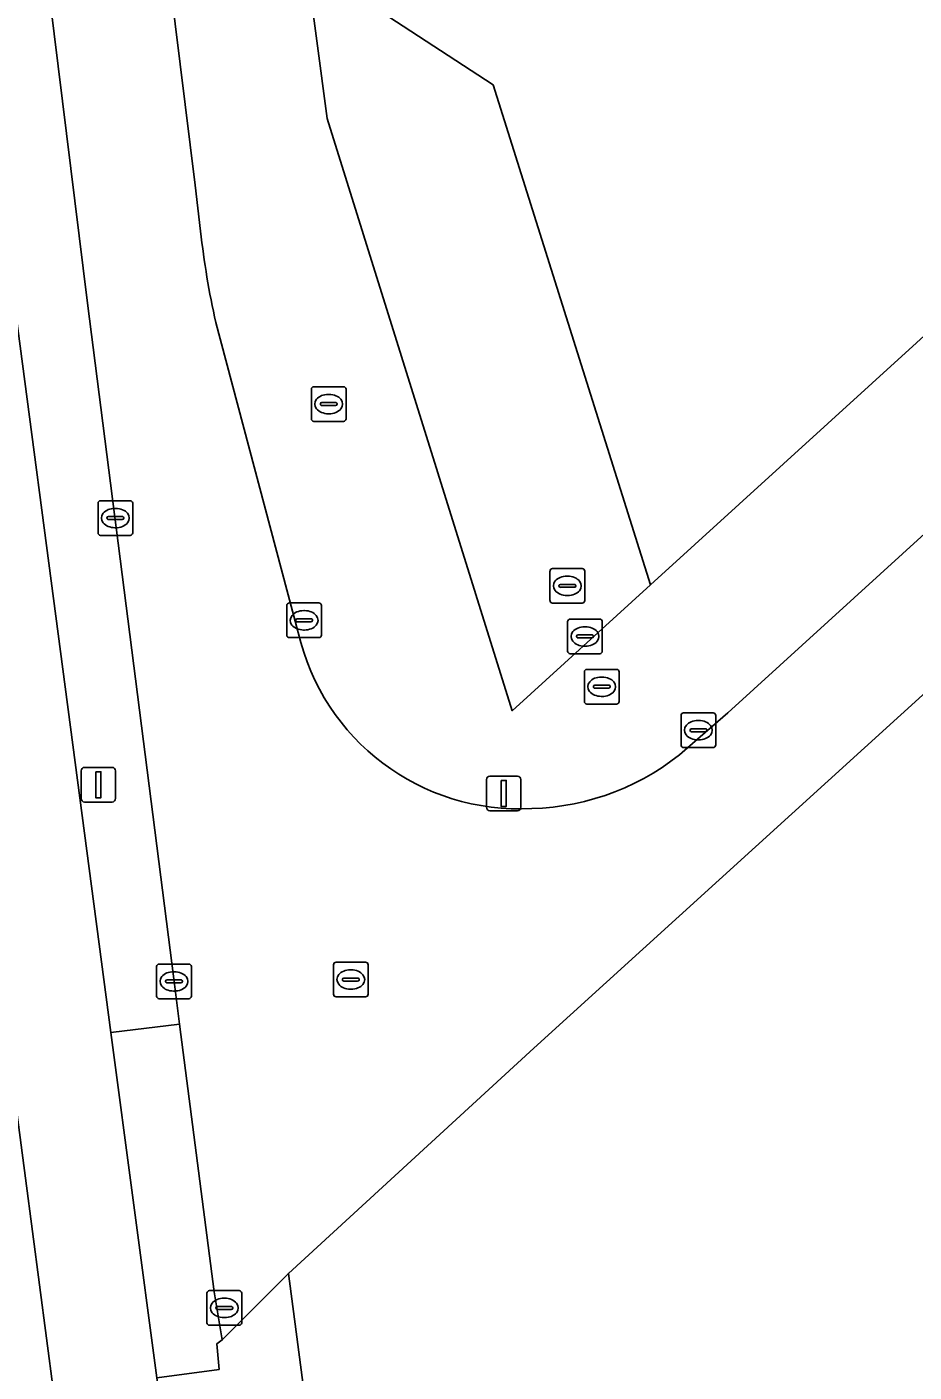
# Model space of a CAD drawing. Extents: x 161084 to 161928, y 385354 to 386522.
# Drawn here: x 161130.79 to 161156.38, y 386310.08 to 386348.91 of the extents above; entities that cross this region are included whole.
import ezdxf

# ---------------------------------------------------------------- set-up
doc = ezdxf.new("R2010")
doc.units = 0
for name, color, linetype in [('IMGEO_Berm_groen', 7, 'Continuous'), ('IMGEO_Berm_halfverhard', 7, 'Continuous'), ('IMGEO_Fietspad_gesloten', 7, 'Continuous'), ('IMGEO_Groenvoorziening', 7, 'Continuous'), ('IMGEO_Kolk', 7, 'Continuous'), ('IMGEO_Lichtmast', 7, 'Continuous'), ('IMGEO_Pand', 7, 'Continuous'), ('IMGEO_Pand_overbouw', 7, 'Continuous'), ('IMGEO_Rijbaan_lokaal_open', 7, 'Continuous'), ('IMGEO_Rioolput', 7, 'Continuous'), ('IMGEO_Voetpad_open', 7, 'Continuous')]:
    doc.layers.add(name, color=color, linetype=linetype)

msp = doc.modelspace()

# ---------------------------------------------------------------- linework, layer by layer
at = {"layer": 'IMGEO_Berm_groen'}
msp.add_lwpolyline([(161119.403, 386432.293), (161123.705, 386399.75), (161125.848, 386383.298), (161126.343, 386377.415), (161126.838, 386369.756), (161127.306, 386364.878), (161128.999, 386351.716), (161133.208, 386319.879), (161135.192, 386320.122), (161135.031, 386321.357), (161132.533, 386340.936), (161131.448, 386349.726)], dxfattribs=at)
at = {"layer": 'IMGEO_Berm_halfverhard'}
for points in [[(161135.192, 386320.122), (161133.208, 386319.879), (161134.536, 386309.914), (161136.33, 386310.159), (161136.269, 386310.899), (161136.424, 386311.01), (161136.192, 386312.398)], [(161130.244, 386319.488), (161125.434, 386318.836), (161125.928, 386315.122), (161126.625, 386309.881), (161126.758, 386308.896), (161131.56, 386309.52), (161130.746, 386315.681)]]:
    msp.add_lwpolyline(points, close=True, dxfattribs=at)
at = {"layer": 'IMGEO_Fietspad_gesloten'}
msp.add_lwpolyline([(161116.541, 386431.094), (161116.997, 386427.466), (161120.645, 386399.915), (161122.883, 386382.795), (161123.185, 386379.592), (161123.435, 386376.272), (161123.805, 386370.259), (161124.084, 386367.159), (161124.802, 386360.782), (161126.026, 386351.491), (161130.244, 386319.488), (161130.746, 386315.681), (161131.56, 386309.52), (161132.652, 386301.264), (161135.62, 386301.6), (161134.536, 386309.914), (161133.208, 386319.879), (161128.999, 386351.716), (161127.306, 386364.878), (161126.838, 386369.756), (161126.343, 386377.415), (161125.848, 386383.298), (161123.705, 386399.75), (161119.403, 386432.293)], dxfattribs=at)
at = {"layer": 'IMGEO_Groenvoorziening'}
msp.add_lwpolyline([(161194.008, 386363.588), (161174.027, 386345.43), (161145.413, 386319.427), (161138.33, 386312.926), (161140.536, 386296.162), (161184.194, 386298.386), (161184.421, 386294.81), (161186.536, 386294.669), (161186.264, 386300.187), (161189.334, 386300.339), (161192.199, 386300.481), (161195.063, 386300.624), (161197.928, 386300.766), (161200.793, 386300.908), (161203.658, 386301.05), (161206.523, 386301.193), (161209.387, 386301.335), (161212.252, 386301.477), (161215.04, 386301.616), (161219.328, 386301.899), (161219.073, 386306.93), (161218.794, 386312.431)], dxfattribs=at)
at = {"layer": 'IMGEO_Kolk'}
for p, q in [((161138.993, 386337.593), (161138.993, 386338.445)), ((161139.068, 386338.519), (161139.92, 386338.519)), ((161139.481, 386338.299), (161139.506, 386338.299)), ((161139.994, 386338.445), (161139.994, 386337.593)), ((161139.252, 386338.013), (161139.252, 386338.025)), ((161139.69, 386337.976), (161139.292, 386337.976)), ((161139.295, 386338.062), (161139.693, 386338.062)), ((161139.736, 386338.025), (161139.736, 386338.013)), ((161139.92, 386337.519), (161139.068, 386337.519)), ((161139.504, 386337.739), (161139.479, 386337.739)), ((161132.839, 386334.303), (161132.839, 386335.155)), ((161132.914, 386335.229), (161133.766, 386335.229)), ((161133.84, 386335.155), (161133.84, 386334.303)), ((161133.098, 386334.723), (161133.098, 386334.735)), ((161133.141, 386334.772), (161133.539, 386334.772)), ((161133.327, 386335.009), (161133.352, 386335.009)), ((161133.582, 386334.735), (161133.582, 386334.723)), ((161133.536, 386334.686), (161133.138, 386334.686)), ((161133.35, 386334.449), (161133.325, 386334.449)), ((161133.766, 386334.229), (161132.914, 386334.229)), ((161149.656, 386328.18), (161149.656, 386329.032)), ((161149.731, 386329.106), (161150.583, 386329.106)), ((161150.144, 386328.886), (161150.169, 386328.886)), ((161150.657, 386329.032), (161150.657, 386328.18)), ((161149.915, 386328.6), (161149.915, 386328.612)), ((161150.353, 386328.563), (161149.955, 386328.563)), ((161149.958, 386328.649), (161150.356, 386328.649)), ((161150.399, 386328.612), (161150.399, 386328.6)), ((161150.583, 386328.106), (161149.731, 386328.106)), ((161150.167, 386328.326), (161150.142, 386328.326)), ((161134.53, 386320.931), (161134.53, 386321.783)), ((161134.605, 386321.857), (161135.457, 386321.857)), ((161135.018, 386321.637), (161135.043, 386321.637)), ((161135.531, 386321.783), (161135.531, 386320.931)), ((161134.789, 386321.351), (161134.789, 386321.363)), ((161135.227, 386321.314), (161134.829, 386321.314)), ((161134.832, 386321.4), (161135.23, 386321.4)), ((161135.273, 386321.363), (161135.273, 386321.351)), ((161135.457, 386320.857), (161134.605, 386320.857)), ((161135.041, 386321.077), (161135.016, 386321.077)), ((161135.982, 386311.506), (161135.982, 386312.358)), ((161136.057, 386312.432), (161136.909, 386312.432)), ((161136.47, 386312.212), (161136.495, 386312.212)), ((161136.983, 386312.358), (161136.983, 386311.506)), ((161136.241, 386311.926), (161136.241, 386311.938)), ((161136.679, 386311.889), (161136.281, 386311.889)), ((161136.284, 386311.975), (161136.682, 386311.975)), ((161136.725, 386311.938), (161136.725, 386311.926)), ((161136.909, 386311.432), (161136.057, 386311.432)), ((161136.493, 386311.652), (161136.468, 386311.652))]:
    msp.add_line(p, q, dxfattribs=at)
for points in [[(161138.993, 386337.593), (161138.993, 386338.445)], [(161139.068, 386338.519), (161139.92, 386338.519)], [(161139.994, 386338.445), (161139.994, 386337.593)], [(161139.92, 386337.519), (161139.068, 386337.519)], [(161132.839, 386334.303), (161132.839, 386335.155)], [(161132.914, 386335.229), (161133.766, 386335.229)], [(161133.84, 386335.155), (161133.84, 386334.303)], [(161133.766, 386334.229), (161132.914, 386334.229)], [(161149.656, 386328.18), (161149.656, 386329.032)], [(161149.731, 386329.106), (161150.583, 386329.106)], [(161150.657, 386329.032), (161150.657, 386328.18)], [(161150.583, 386328.106), (161149.731, 386328.106)], [(161134.53, 386320.931), (161134.53, 386321.783)], [(161134.605, 386321.857), (161135.457, 386321.857)], [(161135.531, 386321.783), (161135.531, 386320.931)], [(161135.457, 386320.857), (161134.605, 386320.857)], [(161135.982, 386311.506), (161135.982, 386312.358)], [(161136.057, 386312.432), (161136.909, 386312.432)], [(161136.983, 386312.358), (161136.983, 386311.506)], [(161136.909, 386311.432), (161136.057, 386311.432)]]:
    msp.add_lwpolyline(points, dxfattribs=at)
for centre, radius, start, end in [((161139.07, 386338.443), 0.0765, 91.552, 178.448), ((161139.07, 386338.443), 0.0765, 91.552, 178.448), ((161139.918, 386338.443), 0.0765, 1.552, 88.448), ((161139.918, 386338.443), 0.0765, 1.552, 88.448), ((161139.292, 386338.022), 0.0403, 85.8775, 175.7526), ((161139.289, 386338.012), 0.0366, 178.938, 274.7102), ((161139.693, 386338.019), 0.043, 264.8664, 352.4533), ((161139.697, 386338.024), 0.0386, 1.7309, 96.639), ((161139.07, 386337.595), 0.0765, 181.552, 268.448), ((161139.07, 386337.595), 0.0765, 181.552, 268.448), ((161139.918, 386337.595), 0.0765, 271.552, 358.448), ((161139.918, 386337.595), 0.0765, 271.552, 358.448), ((161132.916, 386335.153), 0.0765, 91.552, 178.448), ((161132.916, 386335.153), 0.0765, 91.552, 178.448), ((161133.764, 386335.153), 0.0765, 1.552, 88.448), ((161133.764, 386335.153), 0.0765, 1.552, 88.448), ((161133.138, 386334.732), 0.0403, 85.8775, 175.7526), ((161133.135, 386334.722), 0.0366, 178.938, 274.7102), ((161133.539, 386334.729), 0.043, 264.8664, 352.4533), ((161133.543, 386334.734), 0.0386, 1.7309, 96.639), ((161132.916, 386334.305), 0.0765, 181.552, 268.448), ((161132.916, 386334.305), 0.0765, 181.552, 268.448), ((161133.764, 386334.305), 0.0765, 271.552, 358.448), ((161133.764, 386334.305), 0.0765, 271.552, 358.448), ((161149.733, 386329.03), 0.0765, 91.552, 178.448), ((161149.733, 386329.03), 0.0765, 91.552, 178.448), ((161150.581, 386329.03), 0.0765, 1.552, 88.448), ((161150.581, 386329.03), 0.0765, 1.552, 88.448), ((161149.955, 386328.609), 0.0403, 85.8775, 175.7526), ((161149.952, 386328.599), 0.0366, 178.938, 274.7102), ((161150.356, 386328.606), 0.043, 264.8664, 352.4533), ((161150.36, 386328.611), 0.0386, 1.7309, 96.639), ((161149.733, 386328.182), 0.0765, 181.552, 268.448), ((161149.733, 386328.182), 0.0765, 181.552, 268.448), ((161150.581, 386328.182), 0.0765, 271.552, 358.448), ((161150.581, 386328.182), 0.0765, 271.552, 358.448), ((161134.607, 386321.781), 0.0765, 91.552, 178.448), ((161134.607, 386321.781), 0.0765, 91.552, 178.448), ((161135.455, 386321.781), 0.0765, 1.552, 88.448), ((161135.455, 386321.781), 0.0765, 1.552, 88.448), ((161134.829, 386321.36), 0.0403, 85.8775, 175.7526), ((161134.826, 386321.35), 0.0366, 178.938, 274.7102), ((161135.23, 386321.357), 0.043, 264.8664, 352.4533), ((161135.234, 386321.362), 0.0386, 1.7309, 96.639), ((161134.607, 386320.933), 0.0765, 181.552, 268.448), ((161134.607, 386320.933), 0.0765, 181.552, 268.448), ((161135.455, 386320.933), 0.0765, 271.552, 358.448), ((161135.455, 386320.933), 0.0765, 271.552, 358.448), ((161136.059, 386312.356), 0.0765, 91.552, 178.448), ((161136.059, 386312.356), 0.0765, 91.552, 178.448), ((161136.907, 386312.356), 0.0765, 1.552, 88.448), ((161136.907, 386312.356), 0.0765, 1.552, 88.448), ((161136.281, 386311.935), 0.0403, 85.8775, 175.7526), ((161136.278, 386311.925), 0.0366, 178.938, 274.7102), ((161136.682, 386311.932), 0.043, 264.8664, 352.4533), ((161136.686, 386311.937), 0.0386, 1.7309, 96.639), ((161136.059, 386311.508), 0.0765, 181.552, 268.448), ((161136.059, 386311.508), 0.0765, 181.552, 268.448), ((161136.907, 386311.508), 0.0765, 271.552, 358.448), ((161136.907, 386311.508), 0.0765, 271.552, 358.448)]:
    msp.add_arc(centre, radius, start, end, dxfattribs=at)
for centre, major_axis, ratio, start_param, end_param in [((161139.48, 386338.019), (-0.387, 0.002), 0.722429, 4.712389, 7.853982), ((161139.505, 386338.019), (-0.39, 0.002), 0.717154, 1.570796, 4.712389), ((161133.326, 386334.729), (-0.387, 0.002), 0.722429, 4.712389, 7.853982), ((161133.351, 386334.729), (-0.39, 0.002), 0.717154, 1.570796, 4.712389), ((161150.143, 386328.606), (-0.387, 0.002), 0.722429, 4.712389, 7.853982), ((161150.168, 386328.606), (-0.39, 0.002), 0.717154, 1.570796, 4.712389), ((161135.017, 386321.357), (-0.387, 0.002), 0.722429, 4.712389, 7.853982), ((161135.042, 386321.357), (-0.39, 0.002), 0.717154, 1.570796, 4.712389), ((161136.469, 386311.932), (-0.387, 0.002), 0.722429, 4.712389, 7.853982), ((161136.494, 386311.932), (-0.39, 0.002), 0.717154, 1.570796, 4.712389)]:
    msp.add_ellipse(centre, major_axis=major_axis, ratio=ratio, start_param=start_param, end_param=end_param, dxfattribs=at)
at = {"layer": 'IMGEO_Lichtmast'}
for p, q in [((161132.354, 386326.634), (161132.354, 386327.434)), ((161132.354, 386327.434), (161132.354, 386326.634)), ((161132.454, 386327.534), (161133.244, 386327.534)), ((161133.244, 386327.534), (161132.454, 386327.534)), ((161133.344, 386327.434), (161133.344, 386326.634)), ((161133.344, 386326.634), (161133.344, 386327.434)), ((161144.044, 386326.382), (161144.044, 386327.182)), ((161144.044, 386327.182), (161144.044, 386326.382)), ((161144.144, 386327.282), (161144.934, 386327.282)), ((161144.934, 386327.282), (161144.144, 386327.282)), ((161145.034, 386327.182), (161145.034, 386326.382)), ((161145.034, 386326.382), (161145.034, 386327.182)), ((161133.244, 386326.534), (161132.454, 386326.534)), ((161132.454, 386326.534), (161133.244, 386326.534)), ((161144.934, 386326.282), (161144.144, 386326.282)), ((161144.144, 386326.282), (161144.934, 386326.282))]:
    msp.add_line(p, q, dxfattribs=at)
for points in [[(161132.774, 386327.409), (161132.924, 386327.409), (161132.924, 386326.659), (161132.774, 386326.659), (161132.774, 386327.409)], [(161144.464, 386327.157), (161144.614, 386327.157), (161144.614, 386326.407), (161144.464, 386326.407), (161144.464, 386327.157)]]:
    msp.add_lwpolyline(points, dxfattribs=at)
for centre, start, end in [((161132.454, 386327.434), 90, 180), ((161132.454, 386327.434), 90, 180), ((161133.244, 386327.434), 0, 90), ((161133.244, 386327.434), 360, 90), ((161144.144, 386327.182), 90, 180), ((161144.144, 386327.182), 90, 180), ((161144.934, 386327.182), 0, 90), ((161144.934, 386327.182), 360, 90), ((161132.454, 386326.634), 180, 270), ((161132.454, 386326.634), 180, 270), ((161133.244, 386326.634), 270, 0), ((161133.244, 386326.634), 270, 0), ((161144.144, 386326.382), 180, 270), ((161144.144, 386326.382), 180, 270), ((161144.934, 386326.382), 270, 0), ((161144.934, 386326.382), 270, 0)]:
    msp.add_arc(centre, 0.1, start, end, dxfattribs=at)
at = {"layer": 'IMGEO_Pand'}
msp.add_lwpolyline([(161203.973, 386383.062), (161198.703, 386388.853), (161192.87, 386395.291), (161192.77, 386395.186), (161182.315, 386385.687), (161180.907, 386384.401), (161181.101, 386384.176), (161157.344, 386362.583), (161156.764, 386363.185), (161154.765, 386365.391), (161151.55, 386391.734), (161135.997, 386377.572), (161135.492, 386377.106), (161138.85, 386350.754), (161144.233, 386347.229), (161148.771, 386332.801)], close=True, dxfattribs=at)
at = {"layer": 'IMGEO_Pand_overbouw'}
msp.add_lwpolyline([(161144.233, 386347.229), (161138.85, 386350.754), (161139.45, 386346.263), (161144.789, 386329.17), (161148.771, 386332.801)], close=True, dxfattribs=at)
at = {"layer": 'IMGEO_Rijbaan_lokaal_open'}
for points in [[(161205.421, 386378.679), (161203.199, 386376.66), (161151.004, 386329.103), (161149.845, 386328.097)], [(161135.798, 386343.009), (161135.646, 386344.335), (161134.921, 386350.17), (161133.481, 386349.985), (161131.448, 386349.726), (161132.533, 386340.936), (161135.031, 386321.357), (161135.192, 386320.122), (161136.192, 386312.398), (161136.424, 386311.01), (161138.33, 386312.926), (161145.413, 386319.427), (161174.027, 386345.43), (161194.008, 386363.588)], [(161138.616, 386331.428), (161136.237, 386340.374)]]:
    msp.add_lwpolyline(points, dxfattribs=at)
for centre, radius, start, end in [((161159.978, 386345.683), 24.327, 186.3115, 192.6061), ((161144.99, 386332.872), 6.536, 192.7635, 273.1544), ((161145.168, 386333.457), 7.114, 271.4635, 311.1027)]:
    msp.add_arc(centre, radius, start, end, dxfattribs=at)
at = {"layer": 'IMGEO_Rioolput'}
for p, q in [((161145.876, 386332.347), (161145.876, 386333.199)), ((161145.951, 386333.273), (161146.803, 386333.273)), ((161146.877, 386333.199), (161146.877, 386332.347)), ((161146.135, 386332.767), (161146.135, 386332.779)), ((161146.178, 386332.816), (161146.576, 386332.816)), ((161146.364, 386333.053), (161146.389, 386333.053)), ((161146.619, 386332.779), (161146.619, 386332.767)), ((161146.573, 386332.73), (161146.175, 386332.73)), ((161146.387, 386332.493), (161146.362, 386332.493)), ((161138.283, 386331.352), (161138.283, 386332.204)), ((161138.358, 386332.278), (161139.21, 386332.278)), ((161138.771, 386332.058), (161138.796, 386332.058)), ((161139.284, 386332.204), (161139.284, 386331.352)), ((161146.803, 386332.273), (161145.951, 386332.273)), ((161138.542, 386331.772), (161138.542, 386331.784)), ((161138.98, 386331.735), (161138.582, 386331.735)), ((161138.585, 386331.821), (161138.983, 386331.821)), ((161139.026, 386331.784), (161139.026, 386331.772)), ((161146.384, 386330.887), (161146.384, 386331.739)), ((161146.459, 386331.813), (161147.311, 386331.813)), ((161146.872, 386331.593), (161146.897, 386331.593)), ((161147.385, 386331.739), (161147.385, 386330.887)), ((161139.21, 386331.278), (161138.358, 386331.278)), ((161138.794, 386331.498), (161138.769, 386331.498)), ((161146.643, 386331.307), (161146.643, 386331.319)), ((161147.081, 386331.27), (161146.683, 386331.27)), ((161146.686, 386331.356), (161147.084, 386331.356)), ((161147.127, 386331.319), (161147.127, 386331.307)), ((161147.311, 386330.813), (161146.459, 386330.813)), ((161146.895, 386331.033), (161146.87, 386331.033)), ((161146.868, 386329.435), (161146.868, 386330.287)), ((161146.943, 386330.361), (161147.795, 386330.361)), ((161147.356, 386330.141), (161147.381, 386330.141)), ((161147.869, 386330.287), (161147.869, 386329.435)), ((161147.127, 386329.855), (161147.127, 386329.867)), ((161147.565, 386329.818), (161147.167, 386329.818)), ((161147.17, 386329.904), (161147.568, 386329.904)), ((161147.611, 386329.867), (161147.611, 386329.855)), ((161147.795, 386329.361), (161146.943, 386329.361)), ((161147.379, 386329.581), (161147.354, 386329.581)), ((161139.706, 386321.91), (161140.558, 386321.91)), ((161139.631, 386320.984), (161139.631, 386321.836)), ((161140.119, 386321.69), (161140.144, 386321.69)), ((161140.632, 386321.836), (161140.632, 386320.984)), ((161139.89, 386321.404), (161139.89, 386321.416)), ((161140.328, 386321.367), (161139.93, 386321.367)), ((161139.933, 386321.453), (161140.331, 386321.453)), ((161140.142, 386321.13), (161140.117, 386321.13)), ((161140.374, 386321.416), (161140.374, 386321.404)), ((161140.558, 386320.91), (161139.706, 386320.91))]:
    msp.add_line(p, q, dxfattribs=at)
for points in [[(161145.876, 386332.347), (161145.876, 386333.199)], [(161145.951, 386333.273), (161146.803, 386333.273)], [(161146.877, 386333.199), (161146.877, 386332.347)], [(161138.283, 386331.352), (161138.283, 386332.204)], [(161138.358, 386332.278), (161139.21, 386332.278)], [(161139.284, 386332.204), (161139.284, 386331.352)], [(161146.803, 386332.273), (161145.951, 386332.273)], [(161146.384, 386330.887), (161146.384, 386331.739)], [(161146.459, 386331.813), (161147.311, 386331.813)], [(161147.385, 386331.739), (161147.385, 386330.887)], [(161139.21, 386331.278), (161138.358, 386331.278)], [(161147.311, 386330.813), (161146.459, 386330.813)], [(161146.868, 386329.435), (161146.868, 386330.287)], [(161146.943, 386330.361), (161147.795, 386330.361)], [(161147.869, 386330.287), (161147.869, 386329.435)], [(161147.795, 386329.361), (161146.943, 386329.361)], [(161139.706, 386321.91), (161140.558, 386321.91)], [(161139.631, 386320.984), (161139.631, 386321.836)], [(161140.632, 386321.836), (161140.632, 386320.984)], [(161140.558, 386320.91), (161139.706, 386320.91)]]:
    msp.add_lwpolyline(points, dxfattribs=at)
for centre, radius, start, end in [((161145.953, 386333.197), 0.0765, 91.552, 178.448), ((161145.953, 386333.197), 0.0765, 91.552, 178.448), ((161146.801, 386333.197), 0.0765, 1.552, 88.448), ((161146.801, 386333.197), 0.0765, 1.552, 88.448), ((161146.175, 386332.776), 0.0403, 85.8775, 175.7526), ((161146.172, 386332.766), 0.0366, 178.938, 274.7102), ((161146.576, 386332.773), 0.043, 264.8664, 352.4533), ((161146.58, 386332.778), 0.0386, 1.7309, 96.639), ((161138.36, 386332.202), 0.0765, 91.552, 178.448), ((161138.36, 386332.202), 0.0765, 91.552, 178.448), ((161139.208, 386332.202), 0.0765, 1.552, 88.448), ((161139.208, 386332.202), 0.0765, 1.552, 88.448), ((161145.953, 386332.349), 0.0765, 181.552, 268.448), ((161145.953, 386332.349), 0.0765, 181.552, 268.448), ((161146.801, 386332.349), 0.0765, 271.552, 358.448), ((161146.801, 386332.349), 0.0765, 271.552, 358.448), ((161138.582, 386331.781), 0.0403, 85.8775, 175.7526), ((161138.579, 386331.771), 0.0366, 178.938, 274.7102), ((161138.983, 386331.778), 0.043, 264.8664, 352.4533), ((161138.987, 386331.783), 0.0386, 1.7309, 96.639), ((161146.461, 386331.737), 0.0765, 91.552, 178.448), ((161146.461, 386331.737), 0.0765, 91.552, 178.448), ((161147.309, 386331.737), 0.0765, 1.552, 88.448), ((161147.309, 386331.737), 0.0765, 1.552, 88.448), ((161138.36, 386331.354), 0.0765, 181.552, 268.448), ((161138.36, 386331.354), 0.0765, 181.552, 268.448), ((161139.208, 386331.354), 0.0765, 271.552, 358.448), ((161139.208, 386331.354), 0.0765, 271.552, 358.448), ((161146.683, 386331.316), 0.0403, 85.8775, 175.7526), ((161146.68, 386331.306), 0.0366, 178.938, 274.7102), ((161147.084, 386331.313), 0.043, 264.8664, 352.4533), ((161147.088, 386331.318), 0.0386, 1.7309, 96.639), ((161146.461, 386330.889), 0.0765, 181.552, 268.448), ((161146.461, 386330.889), 0.0765, 181.552, 268.448), ((161147.309, 386330.889), 0.0765, 271.552, 358.448), ((161147.309, 386330.889), 0.0765, 271.552, 358.448), ((161146.945, 386330.285), 0.0765, 91.552, 178.448), ((161146.945, 386330.285), 0.0765, 91.552, 178.448), ((161147.793, 386330.285), 0.0765, 1.552, 88.448), ((161147.793, 386330.285), 0.0765, 1.552, 88.448), ((161147.167, 386329.864), 0.0403, 85.8775, 175.7526), ((161147.164, 386329.854), 0.0366, 178.938, 274.7102), ((161147.568, 386329.861), 0.043, 264.8664, 352.4533), ((161147.572, 386329.866), 0.0386, 1.7309, 96.639), ((161146.945, 386329.437), 0.0765, 181.552, 268.448), ((161146.945, 386329.437), 0.0765, 181.552, 268.448), ((161147.793, 386329.437), 0.0765, 271.552, 358.448), ((161147.793, 386329.437), 0.0765, 271.552, 358.448), ((161139.708, 386321.834), 0.0765, 91.552, 178.448), ((161139.708, 386321.834), 0.0765, 91.552, 178.448), ((161140.556, 386321.834), 0.0765, 1.552, 88.448), ((161140.556, 386321.834), 0.0765, 1.552, 88.448), ((161139.93, 386321.413), 0.0403, 85.8775, 175.7526), ((161139.927, 386321.403), 0.0366, 178.938, 274.7102), ((161140.331, 386321.41), 0.043, 264.8664, 352.4533), ((161140.335, 386321.415), 0.0386, 1.7309, 96.639), ((161139.708, 386320.986), 0.0765, 181.552, 268.448), ((161139.708, 386320.986), 0.0765, 181.552, 268.448), ((161140.556, 386320.986), 0.0765, 271.552, 358.448), ((161140.556, 386320.986), 0.0765, 271.552, 358.448)]:
    msp.add_arc(centre, radius, start, end, dxfattribs=at)
for centre, major_axis, ratio, start_param, end_param in [((161146.363, 386332.773), (-0.387, 0.002), 0.722429, 4.712389, 7.853982), ((161146.388, 386332.773), (-0.39, 0.002), 0.717154, 1.570796, 4.712389), ((161138.77, 386331.778), (-0.387, 0.002), 0.722429, 4.712389, 7.853982), ((161138.795, 386331.778), (-0.39, 0.002), 0.717154, 1.570796, 4.712389), ((161146.871, 386331.313), (-0.387, 0.002), 0.722429, 4.712389, 7.853982), ((161146.896, 386331.313), (-0.39, 0.002), 0.717154, 1.570796, 4.712389), ((161147.355, 386329.861), (-0.387, 0.002), 0.722429, 4.712389, 7.853982), ((161147.38, 386329.861), (-0.39, 0.002), 0.717154, 1.570796, 4.712389), ((161140.118, 386321.41), (-0.387, 0.002), 0.722429, 4.712389, 7.853982), ((161140.143, 386321.41), (-0.39, 0.002), 0.717154, 1.570796, 4.712389)]:
    msp.add_ellipse(centre, major_axis=major_axis, ratio=ratio, start_param=start_param, end_param=end_param, dxfattribs=at)
at = {"layer": 'IMGEO_Voetpad_open'}
for points in [[(161211.259, 386387.07), (161208.259, 386386.993), (161203.973, 386383.062), (161148.771, 386332.801), (161144.233, 386347.229), (161138.85, 386350.754), (161134.921, 386350.17), (161135.646, 386344.335), (161135.798, 386343.009)], [(161149.845, 386328.097), (161151.004, 386329.103), (161203.199, 386376.66), (161205.421, 386378.679)], [(161136.237, 386340.374), (161138.616, 386331.428)]]:
    msp.add_lwpolyline(points, dxfattribs=at)
msp.add_lwpolyline([(161148.529, 386236.07), (161148.263, 386238.071), (161140.735, 386294.809), (161140.685, 386295.149), (161140.536, 386296.162), (161138.33, 386312.926), (161136.424, 386311.01), (161136.269, 386310.899), (161136.33, 386310.159), (161134.536, 386309.914), (161135.62, 386301.6), (161136.311, 386296.298), (161150.02, 386192.801), (161151.223, 386183.631), (161155.298, 386185.381)], close=True, dxfattribs=at)
for centre, radius, start, end in [((161159.978, 386345.683), 24.327, 186.3115, 192.6061), ((161144.99, 386332.872), 6.536, 192.7635, 273.1544), ((161145.168, 386333.457), 7.114, 271.4635, 311.1027)]:
    msp.add_arc(centre, radius, start, end, dxfattribs=at)

doc.saveas('drawing.dxf')
